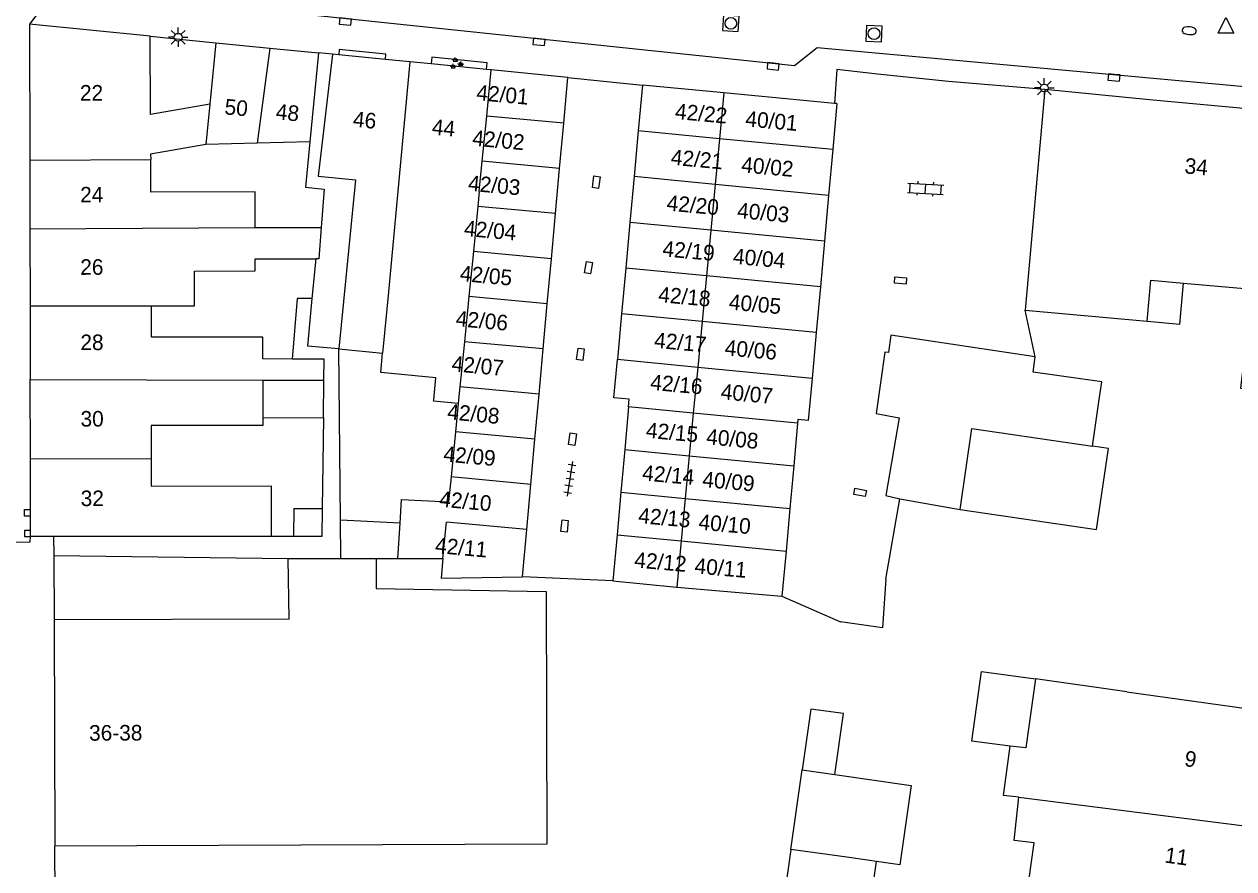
# Model space of a CAD drawing. Extents: x 132998 to 136004, y 396998 to 398512.
# Drawn here: x 133258 to 133335.6, y 397469.9 to 397524.1 of the extents above; entities that cross this region are included whole.
import ezdxf

# ---------------------------------------------------------------- set-up
doc = ezdxf.new("R2010")
doc.units = 0
for name, color, linetype in [('gg-afsc-erfafscheiding', 7, 'Continuous'), ('gg-afsc-muur', 7, 'Continuous'), ('gg-anno-huisnummerreeks BGT', 7, 'Continuous'), ('gg-bbg-bijgebouw', 7, 'Continuous'), ('gg-bbg-gedigitaliseerde bebouwing', 7, 'Continuous'), ('gg-bbg-gedigitaliseerde bijgebouw', 7, 'Continuous'), ('gg-bbg-hoofdgebouw', 7, 'Continuous'), ('gg-bbg-luifel en loopbrug', 7, 'Continuous'), ('gg-bbg-tussenscheiding', 7, 'Continuous'), ('gg-knt-verharding', 7, 'Continuous'), ('gt-grn-vlakafsluiter', 7, 'Continuous'), ('gt-grn-weggrens', 7, 'Continuous'), ('gt-symb-brandkraan', 7, 'Continuous'), ('gt-symb-groenvak', 7, 'Continuous'), ('gt-symb-klinker verharding', 7, 'Continuous'), ('gt-symb-kolk', 7, 'Continuous'), ('gt-symb-kolk center center', 7, 'Continuous'), ('gt-symb-lichtmast', 7, 'Continuous'), ('gt-symb-rioolschacht', 7, 'Continuous'), ('gt-symb-tegel verharding', 7, 'Continuous'), ('gt-symb-waterafsluiter', 7, 'Continuous')]:
    doc.layers.add(name, color=color, linetype=linetype)

# ---------------------------------------------------------------- blocks, each defined once
blk = doc.blocks.new('gt0-KOLKCC')
at = {"layer": 'gt-symb-kolk center center'}
blk.add_lwpolyline([(-0.375, 0.2), (0.375, 0.2), (0.375, -0.2), (-0.375, -0.2)], close=True, dxfattribs=at)
blk = doc.blocks.new('gt0-KL1')
at = {"layer": 'gt-symb-klinker verharding'}
for p, q in [((-1.15, 0.3), (1.15, 0.3)), ((-1, -0.3), (-1, 0.3)), ((-0.5, 0.3), (-0.5, 0.45)), ((0, -0.3), (0, 0.3)), ((0.5, 0.3), (0.5, 0.45)), ((1, -0.3), (1, 0.3)), ((-1.15, -0.3), (1.15, -0.3)), ((-0.5, -0.45), (-0.5, -0.3)), ((0.5, -0.45), (0.5, -0.3))]:
    blk.add_line(p, q, dxfattribs=at)
blk = doc.blocks.new('gt0-LMAST')
at = {"layer": 'gt-symb-lichtmast'}
for p, q in [((-0.182, 0.173), (-0.447, 0.438)), ((-0.005, 0.246), (-0.005, 0.621)), ((0.172, 0.173), (0.437, 0.438)), ((-0.255, -0.004), (-0.63, -0.004)), ((-0.182, -0.181), (-0.447, -0.446)), ((-0.005, -0.254), (-0.005, -0.629)), ((0.437, -0.446), (0.172, -0.181)), ((0.245, -0.004), (0.62, -0.004))]:
    blk.add_line(p, q, dxfattribs=at)
blk.add_circle((-0.005, -0.004), 0.25, dxfattribs=at)
blk = doc.blocks.new('gt0-GRVAK')
at = {"layer": 'gt-symb-groenvak'}
for p, q in [((-0.11, 0.189), (-0.228, 0.24)), ((-0.182, 0.153), (0.088, 0.153)), ((-0.091, 0.211), (-0.156, 0.322)), ((-0.047, 0.214), (-0.047, 0.393)), ((-0.004, 0.211), (0.061, 0.322)), ((0.015, 0.189), (0.133, 0.24)), ((0.262, -0.052), (0.197, 0.059)), ((0.305, -0.049), (0.305, 0.13)), ((0.349, -0.052), (0.414, 0.059)), ((-0.245, -0.228), (-0.363, -0.177)), ((-0.318, -0.264), (-0.047, -0.264)), ((-0.226, -0.206), (-0.291, -0.095)), ((-0.183, -0.203), (-0.183, -0.024)), ((-0.139, -0.206), (-0.074, -0.095)), ((-0.12, -0.228), (-0.002, -0.177)), ((0.243, -0.074), (0.125, -0.023)), ((0.17, -0.11), (0.441, -0.11)), ((0.368, -0.074), (0.486, -0.023))]:
    blk.add_line(p, q, dxfattribs=at)
blk = doc.blocks.new('gt0-KOLK')
at = {"layer": 'gt-symb-kolk'}
blk.add_lwpolyline([(0, 0), (0.375, 0), (0.375, 0.4), (-0.375, 0.4), (-0.375, 0), (0, 0)], dxfattribs=at)
blk = doc.blocks.new('gt0-RS')
at = {"layer": 'gt-symb-rioolschacht'}
blk.add_lwpolyline([(-0.5, -0.5), (0.5, -0.5), (0.5, 0.5), (-0.5, 0.5)], close=True, dxfattribs=at)
blk.add_circle((0, 0), 0.375, dxfattribs=at)
blk = doc.blocks.new('gt0-BR')
at = {"layer": 'gt-symb-brandkraan'}
for centre, radius, start, end in [((-0.244, 0), 0.206, 107.56694, 252.43307), ((0.599, -2.664), 3, 106.89205, 107.56694), ((0, -0.691), 0.938, 73.10799, 106.89205), ((-0.599, -2.664), 3, 72.43309, 73.10799), ((0.244, 0), 0.206, 287.56695, 72.43309), ((0.599, 2.664), 3, 252.43307, 253.10797), ((0, 0.691), 0.938, 253.10797, 286.89206), ((-0.599, 2.664), 3, 286.89206, 287.56695)]:
    blk.add_arc(centre, radius, start, end, dxfattribs=at)
blk = doc.blocks.new('gt0-WAFSL')
at = {"layer": 'gt-symb-waterafsluiter'}
for p, q in [((-0.5, -0.333), (0, 0.667)), ((0, 0.667), (0.5, -0.333)), ((0.5, -0.333), (-0.5, -0.333))]:
    blk.add_line(p, q, dxfattribs=at)
blk = doc.blocks.new('gt0-TEG1')
at = {"layer": 'gt-symb-tegel verharding'}
for p, q in [((-1.125, 0), (1.125, 0)), ((-0.9, -0.25), (-0.9, 0.25)), ((-0.45, -0.25), (-0.45, 0.25)), ((0, -0.25), (0, 0.25)), ((0.45, -0.25), (0.45, 0.25)), ((0.9, -0.25), (0.9, 0.25))]:
    blk.add_line(p, q, dxfattribs=at)

msp = doc.modelspace()

# ---------------------------------------------------------------- linework, layer by layer
at = {"layer": 'gg-afsc-erfafscheiding'}
for p, q in [((133276.704, 397509.059), (133276.461, 397506.518)), ((133276.461, 397506.518), (133276.168, 397503.46)), ((133322.874, 397502.76), (133322.227, 397505.754)), ((133278.189, 397503.291), (133276.168, 397503.46)), ((133278.286, 397492.297), (133278.189, 397503.291)), ((133277.195, 397498.867), (133277.115, 397493.044)), ((133313.283, 397488.502), (133314.189, 397493.652)), ((133275.3, 397491.238), (133273.839, 397491.238)), ((133259.887, 397490.014), (133274.936, 397489.83)), ((133295.771, 397488.396), (133289.96, 397488.642)), ((133306.622, 397487.417), (133310.379, 397485.754))]:
    msp.add_line(p, q, dxfattribs=at)
for points in [[(133276.318, 397516.556), (133276.038, 397513.652), (133277.233, 397513.519), (133277.054, 397511.066)], [(133276.461, 397506.518), (133275.5, 397506.518), (133275.195, 397502.629)]]:
    msp.add_lwpolyline(points, dxfattribs=at)
at = {"layer": 'gg-afsc-muur'}
for p, q in [((133266.08, 397523.34), (133270.29, 397522.91)), ((133323.49, 397519.93), (133317.307, 397520.434)), ((133259.887, 397490.014), (133259.92, 397485.881))]:
    msp.add_line(p, q, dxfattribs=at)
for points in [[(133312.751, 397520.912), (133310.145, 397521.207), (133309.994, 397519.036)], [(133313.283, 397488.502), (133313.063, 397485.38), (133310.379, 397485.754)]]:
    msp.add_lwpolyline(points, dxfattribs=at)
at = {"layer": 'gg-bbg-bijgebouw'}
for p, q in [((133270.29, 397522.91), (133269.903, 397518.989)), ((133270.29, 397522.91), (133273.759, 397522.573)), ((133273.759, 397522.573), (133276.87, 397522.27)), ((133292.888, 397520.694), (133287.97, 397521.181)), ((133292.619, 397517.754), (133292.888, 397520.694)), ((133297.665, 397520.212), (133297.397, 397517.271)), ((133302.888, 397519.714), (133297.665, 397520.212)), ((133309.994, 397519.036), (133302.888, 397519.714)), ((133310.147, 397519.022), (133309.88, 397516.065)), ((133310.147, 397519.022), (133309.994, 397519.036)), ((133292.355, 397514.857), (133292.619, 397517.754)), ((133297.397, 397517.271), (133297.129, 397514.334)), ((133309.88, 397516.065), (133309.615, 397513.128)), ((133292.09, 397511.961), (133292.355, 397514.857)), ((133297.129, 397514.334), (133296.861, 397511.397)), ((133309.615, 397513.128), (133309.35, 397510.192)), ((133291.826, 397509.065), (133292.09, 397511.961)), ((133296.861, 397511.397), (133296.593, 397508.461)), ((133309.35, 397510.192), (133309.085, 397507.256)), ((133291.561, 397506.169), (133291.826, 397509.065)), ((133296.593, 397508.461), (133296.325, 397505.524)), ((133309.085, 397507.256), (133308.82, 397504.321)), ((133291.297, 397503.272), (133291.561, 397506.169)), ((133296.325, 397505.524), (133296.058, 397502.587)), ((133308.82, 397504.321), (133308.555, 397501.385)), ((133291.032, 397500.377), (133291.297, 397503.272)), ((133290.768, 397497.481), (133291.032, 397500.377)), ((133296.776, 397499.557), (133296.53, 397496.822)), ((133307.622, 397498.511), (133307.375, 397495.775)), ((133290.503, 397494.584), (133290.768, 397497.481)), ((133296.53, 397496.822), (133296.283, 397494.085)), ((133307.375, 397495.775), (133307.129, 397493.039)), ((133290.238, 397491.688), (133290.503, 397494.584)), ((133296.283, 397494.085), (133296.037, 397491.348)), ((133307.129, 397493.039), (133306.882, 397490.302)), ((133289.96, 397488.642), (133290.238, 397491.688)), ((133296.037, 397491.348), (133295.771, 397488.396)), ((133306.882, 397490.302), (133306.622, 397487.417))]:
    msp.add_line(p, q, dxfattribs=at)
for points in [[(133322.874, 397502.76), (133313.608, 397504.163), (133313.456, 397503.039), (133313.229, 397503.072), (133312.664, 397499.134), (133314.149, 397498.856), (133313.28, 397493.868), (133314.189, 397493.652)], [(133296.776, 397499.557), (133296.82, 397500.045), (133295.834, 397500.135), (133296.058, 397502.587)], [(133308.555, 397501.385), (133308.311, 397498.682), (133307.643, 397498.742), (133307.622, 397498.511)]]:
    msp.add_lwpolyline(points, dxfattribs=at)
at = {"layer": 'gg-bbg-gedigitaliseerde bebouwing'}
for p, q in [((133269.903, 397518.989), (133266.1, 397518.31)), ((133272.82, 397511.058), (133277.054, 397511.066)), ((133272.824, 397509.052), (133276.704, 397509.059)), ((133322.227, 397505.754), (133330.054, 397505.057)), ((133278.189, 397503.291), (133280.994, 397503.013)), ((133275.195, 397502.629), (133273.303, 397502.634)), ((133277.247, 397502.624), (133275.195, 397502.629)), ((133277.228, 397501.265), (133277.247, 397502.624)), ((133273.305, 397501.275), (133277.228, 397501.265)), ((133273.305, 397501.275), (133273.31, 397498.854)), ((133266.14, 397496.247), (133266.144, 397494.472)), ((133266.144, 397494.472), (133273.839, 397494.488)), ((133274.997, 397485.932), (133274.936, 397489.83)), ((133274.936, 397489.83), (133278.308, 397489.83)), ((133278.308, 397489.83), (133280.57, 397489.83)), ((133328.756, 397481.267), (133322.884, 397482.095)), ((133328.756, 397481.267), (133337.34, 397480.07)), ((133322.477, 397469.28), (133322.803, 397471.588))]:
    msp.add_line(p, q, dxfattribs=at)
for points in [[(133277.77, 397522.19), (133276.856, 397514.358), (133279.261, 397514.12), (133278.189, 397503.291)], [(133269.647, 397516.4), (133266.109, 397515.768), (133266.111, 397515.424)], [(133272.82, 397511.058), (133272.815, 397513.359), (133266.119, 397513.346), (133266.111, 397515.424)], [(133277.054, 397511.066), (133276.908, 397509.059), (133276.704, 397509.059)], [(133268.913, 397508.269), (133272.825, 397508.277), (133272.824, 397509.052)], [(133266.169, 397506.046), (133268.917, 397506.051), (133268.913, 397508.269)], [(133330.054, 397505.057), (133330.289, 397507.693), (133332.387, 397507.506)], [(133332.387, 397507.506), (133336.795, 397507.113), (133336.053, 397500.751), (133342.151, 397499.946)], [(133273.303, 397502.634), (133273.3, 397504.036), (133266.173, 397504.022), (133266.169, 397506.046)], [(133284.276, 397500), (133284.417, 397501.419), (133280.871, 397501.77), (133280.994, 397503.013)], [(133285.851, 397499.769), (133284.269, 397499.926), (133284.276, 397500)], [(133273.31, 397498.854), (133273.311, 397498.368), (133266.136, 397498.354), (133266.14, 397496.247)], [(133280.57, 397489.83), (133280.57, 397487.891), (133291.481, 397487.716), (133291.537, 397471.496), (133259.97, 397471.37)], [(133322.884, 397482.095), (133322.261, 397477.678), (133321.264, 397477.792)], [(133321.813, 397474.503), (133320.838, 397474.626), (133321.264, 397477.792)], [(133322.803, 397471.588), (133321.52, 397471.728), (133321.813, 397474.503)]]:
    msp.add_lwpolyline(points, dxfattribs=at)
at = {"layer": 'gg-bbg-gedigitaliseerde bijgebouw'}
for p, q in [((133276.87, 397522.27), (133276.318, 397516.556)), ((133272.949, 397516.477), (133269.647, 397516.4)), ((133276.318, 397516.556), (133272.949, 397516.477)), ((133285.851, 397499.769), (133285.671, 397497.953)), ((133285.671, 397497.953), (133285.385, 397495.058)), ((133285.385, 397495.058), (133285.226, 397493.456)), ((133314.189, 397493.652), (133318.052, 397492.97)), ((133281.971, 397489.83), (133282.117, 397492.091)), ((133281.971, 397489.83), (133284.867, 397489.83)), ((133295.771, 397488.396), (133299.871, 397487.991)), ((133299.871, 397487.991), (133306.622, 397487.417)), ((133307.191, 397471.156), (133307.911, 397476.255))]:
    msp.add_line(p, q, dxfattribs=at)
for points in [[(133326.556, 397497.041), (133326.981, 397500.025), (133327.143, 397501.163), (133322.736, 397501.791), (133322.874, 397502.76)], [(133318.052, 397492.97), (133318.813, 397498.174), (133326.556, 397497.041)], [(133282.117, 397492.091), (133282.215, 397493.618), (133285.226, 397493.456)], [(133284.867, 397489.83), (133284.743, 397488.573), (133289.96, 397488.642)], [(133310.017, 397475.958), (133310.568, 397479.871), (133308.463, 397480.168), (133307.911, 397476.255)], [(133310.017, 397475.958), (133314.902, 397475.269), (133314.183, 397470.17), (133312.679, 397470.382)], [(133307.191, 397471.156), (133306.417, 397465.668), (133311.905, 397464.894), (133312.679, 397470.382)]]:
    msp.add_lwpolyline(points, dxfattribs=at)
at = {"layer": 'gg-bbg-hoofdgebouw'}
for p, q in [((133258.34, 397524.11), (133258.356, 397515.399)), ((133266.08, 397523.34), (133258.34, 397524.11)), ((133266.1, 397518.31), (133266.08, 397523.34)), ((133278.174, 397522.15), (133277.77, 397522.19)), ((133281.171, 397521.854), (133278.174, 397522.15)), ((133282.745, 397521.698), (133281.171, 397521.854)), ((133284.12, 397521.562), (133282.745, 397521.698)), ((133287.653, 397521.212), (133284.12, 397521.562)), ((133287.97, 397521.181), (133287.653, 397521.212)), ((133323.49, 397519.93), (133322.227, 397505.754)), ((133258.356, 397515.399), (133258.364, 397510.973)), ((133258.364, 397510.973), (133258.373, 397506.037)), ((133258.373, 397506.037), (133258.382, 397501.311)), ((133258.391, 397496.222), (133258.382, 397501.311)), ((133258.397, 397492.972), (133258.391, 397496.222)), ((133273.839, 397494.488), (133273.839, 397491.238)), ((133258.398, 397492.54), (133258.397, 397492.972)), ((133258.399, 397491.616), (133258.398, 397492.54)), ((133258.4, 397491.24), (133258.399, 397491.616)), ((133259.877, 397491.24), (133258.4, 397491.24)), ((133273.839, 397491.238), (133259.877, 397491.24)), ((133274.997, 397485.932), (133259.92, 397485.881)), ((133259.92, 397485.881), (133259.97, 397471.37))]:
    msp.add_line(p, q, dxfattribs=at)
msp.add_lwpolyline([(133344.61, 397517.93), (133330.202, 397519.27), (133323.49, 397519.93)], dxfattribs=at)
at = {"layer": 'gg-bbg-luifel en loopbrug'}
for p, q in [((133277.195, 397498.867), (133277.228, 397501.265)), ((133273.31, 397498.854), (133277.195, 397498.867)), ((133278.308, 397489.83), (133278.286, 397492.297)), ((133282.117, 397492.091), (133278.286, 397492.297)), ((133280.57, 397489.83), (133281.971, 397489.83))]:
    msp.add_line(p, q, dxfattribs=at)
for points in [[(133330.054, 397505.057), (133332.152, 397504.87), (133332.387, 397507.506)], [(133318.052, 397492.97), (133326.808, 397491.69), (133327.569, 397496.893), (133326.556, 397497.041)], [(133275.3, 397491.238), (133275.325, 397493.045), (133277.115, 397493.044)], [(133277.115, 397493.044), (133277.09, 397491.238), (133275.3, 397491.238)], [(133321.264, 397477.792), (133318.8, 397478.114), (133319.43, 397482.582), (133322.884, 397482.095)]]:
    msp.add_lwpolyline(points, dxfattribs=at)
at = {"layer": 'gg-bbg-tussenscheiding'}
for p, q in [((133273.759, 397522.573), (133272.949, 397516.477)), ((133282.745, 397521.698), (133281.358, 397506.695)), ((133287.676, 397518.212), (133287.97, 397521.181)), ((133302.888, 397519.714), (133302.608, 397516.767)), ((133269.903, 397518.989), (133269.647, 397516.4)), ((133287.39, 397515.318), (133287.676, 397518.212)), ((133292.619, 397517.754), (133287.676, 397518.212)), ((133302.608, 397516.767), (133297.397, 397517.271)), ((133302.608, 397516.767), (133302.329, 397513.832)), ((133309.88, 397516.065), (133302.608, 397516.767)), ((133258.356, 397515.399), (133266.111, 397515.424)), ((133287.198, 397513.379), (133287.39, 397515.318)), ((133292.355, 397514.857), (133287.39, 397515.318)), ((133302.329, 397513.832), (133297.129, 397514.334)), ((133287.198, 397513.379), (133287.103, 397512.424)), ((133302.329, 397513.832), (133302.049, 397510.896)), ((133309.615, 397513.128), (133302.329, 397513.832)), ((133287.103, 397512.424), (133286.817, 397509.53)), ((133292.09, 397511.961), (133287.103, 397512.424)), ((133258.364, 397510.973), (133272.82, 397511.058)), ((133302.049, 397510.896), (133296.861, 397511.397)), ((133302.049, 397510.896), (133301.77, 397507.962)), ((133309.35, 397510.192), (133302.049, 397510.896)), ((133286.817, 397509.53), (133286.531, 397506.635)), ((133291.826, 397509.065), (133286.817, 397509.53)), ((133301.77, 397507.962), (133296.593, 397508.461)), ((133301.77, 397507.962), (133301.491, 397505.026)), ((133309.085, 397507.256), (133301.77, 397507.962)), ((133281.358, 397506.695), (133280.994, 397503.013)), ((133286.531, 397506.635), (133286.244, 397503.741)), ((133291.561, 397506.169), (133286.531, 397506.635)), ((133258.373, 397506.037), (133266.169, 397506.046)), ((133301.491, 397505.026), (133296.325, 397505.524)), ((133301.491, 397505.026), (133301.212, 397502.091)), ((133308.82, 397504.321), (133301.491, 397505.026)), ((133286.244, 397503.741), (133285.958, 397500.847)), ((133291.297, 397503.272), (133286.244, 397503.741)), ((133301.212, 397502.091), (133296.058, 397502.587)), ((133301.212, 397502.091), (133301.013, 397500)), ((133308.555, 397501.385), (133301.212, 397502.091)), ((133258.382, 397501.311), (133273.305, 397501.275)), ((133285.958, 397500.847), (133285.874, 397500)), ((133291.032, 397500.377), (133285.958, 397500.847)), ((133285.874, 397500), (133285.851, 397499.769)), ((133301.013, 397500), (133300.933, 397499.156)), ((133300.933, 397499.156), (133296.776, 397499.557)), ((133300.933, 397499.156), (133300.673, 397496.422)), ((133307.622, 397498.511), (133300.933, 397499.156)), ((133290.768, 397497.481), (133285.671, 397497.953)), ((133296.53, 397496.822), (133300.673, 397496.422)), ((133258.391, 397496.222), (133266.14, 397496.247)), ((133300.673, 397496.422), (133300.413, 397493.687)), ((133300.673, 397496.422), (133307.375, 397495.775)), ((133290.503, 397494.584), (133285.385, 397495.058)), ((133296.283, 397494.085), (133300.413, 397493.687)), ((133300.413, 397493.687), (133300.152, 397490.951)), ((133300.413, 397493.687), (133307.129, 397493.039)), ((133284.867, 397489.83), (133285.098, 397492.164)), ((133290.238, 397491.688), (133285.098, 397492.164)), ((133296.037, 397491.348), (133300.152, 397490.951)), ((133300.152, 397490.951), (133299.871, 397487.991)), ((133300.152, 397490.951), (133306.882, 397490.302)), ((133307.911, 397476.255), (133310.017, 397475.958)), ((133321.813, 397474.503), (133336.297, 397472.678))]:
    msp.add_line(p, q, dxfattribs=at)
msp.add_lwpolyline([(133312.679, 397470.382), (133310.779, 397470.65), (133307.191, 397471.156)], dxfattribs=at)
at = {"layer": 'gg-knt-verharding'}
for p, q in [((133317.307, 397520.434), (133312.751, 397520.912)), ((133259.99, 397467.886), (133259.97, 397471.37))]:
    msp.add_line(p, q, dxfattribs=at)
for points in [[(133260.721, 397526.385), (133307.417, 397521.458), (133308.873, 397522.617), (133344.758, 397519.354)], [(133281.171, 397521.854), (133281.203, 397522.183), (133278.21, 397522.484), (133278.174, 397522.15)], [(133287.653, 397521.212), (133287.695, 397521.64), (133284.162, 397521.99), (133284.12, 397521.562)], [(133258.398, 397492.54), (133258.01, 397492.541), (133258.009, 397492.971), (133258.397, 397492.972)], [(133258.399, 397491.616), (133258.008, 397491.616), (133258.017, 397491.243), (133258.4, 397491.24)], [(133253.459, 397490.87), (133258.385, 397490.906), (133258.4, 397491.24)]]:
    msp.add_lwpolyline(points, dxfattribs=at)
at = {"layer": 'gt-grn-vlakafsluiter'}
msp.add_line((133292.888, 397520.694), (133297.665, 397520.212), dxfattribs=at)
at = {"layer": 'gt-grn-weggrens'}
for p, q in [((133260.077, 397526.439), (133258.34, 397524.11)), ((133277.77, 397522.19), (133276.87, 397522.27)), ((133259.877, 397491.24), (133259.887, 397490.014))]:
    msp.add_line(p, q, dxfattribs=at)

# ---------------------------------------------------------------- block references
at = {"layer": 'gt-symb-brandkraan', "rotation": 174.5460811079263}
msp.add_blockref('gt0-BR', (133332.755, 397523.695), dxfattribs=at)
at = {"layer": 'gt-symb-groenvak'}
msp.add_blockref('gt0-GRVAK', (133285.703, 397521.588), dxfattribs=at)
at = {"layer": 'gt-symb-klinker verharding', "rotation": -3.3260736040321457}
msp.add_blockref('gt0-KL1', (133315.832, 397513.555), dxfattribs=at)
at = {"layer": 'gt-symb-kolk'}
for p, rotation in [((133278.618, 397524.483), 173.91299166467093), ((133291.043, 397523.181), 174.03296237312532), ((133306.075, 397521.608), 174.03296237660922), ((133327.949, 397520.894), 174.83669318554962)]:
    msp.add_blockref('gt0-KOLK', p, dxfattribs=dict(at, rotation=rotation))
at = {"layer": 'gt-symb-kolk center center'}
for p, rotation in [((133294.702, 397513.976), -97.53025334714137), ((133294.208, 397508.493), -99.32106071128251), ((133314.23, 397507.666), 175.41237434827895), ((133293.686, 397502.938), -97.06814005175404), ((133293.179, 397497.483), -97.87092049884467), ((133311.634, 397494.066), 169.3416384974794), ((133292.668, 397491.913), -95.91007032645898)]:
    msp.add_blockref('gt0-KOLKCC', p, dxfattribs=dict(at, rotation=rotation))
at = {"layer": 'gt-symb-lichtmast'}
for p in [(133267.879, 397523.282), (133323.458, 397520.026)]:
    msp.add_blockref('gt0-LMAST', p, dxfattribs=at)
at = {"layer": 'gt-symb-rioolschacht'}
for p, rotation in [((133303.341, 397524.172), -93.61207498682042), ((133312.529, 397523.508), -92.40741384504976)]:
    msp.add_blockref('gt0-RS', p, dxfattribs=dict(at, rotation=rotation))
at = {"layer": 'gt-symb-tegel verharding', "rotation": -99.15139601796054}
msp.add_blockref('gt0-TEG1', (133293.01, 397494.948), dxfattribs=at)
at = {"layer": 'gt-symb-waterafsluiter'}
msp.add_blockref('gt0-WAFSL', (133335.112, 397523.868), dxfattribs=at)

# ---------------------------------------------------------------- texts
at = {"layer": 'gg-anno-huisnummerreeks BGT'}
for s, rotation, p in [('22', 0.1, (133261.572, 397519.21)), ('42/01', 354.8, (133286.983, 397519.248)), ('50', 354.5, (133270.817, 397518.336)), ('48', 354.4, (133274.106, 397518.018)), ('42/22', 354.8, (133299.728, 397518.039)), ('46', 354.4, (133279.059, 397517.54)), ('44', 354.3, (133284.121, 397517.04)), ('40/01', 354.8, (133304.244, 397517.563)), ('42/02', 354.8, (133286.718, 397516.329)), ('42/21', 354.8, (133299.46, 397515.099)), ('40/02', 354.8, (133303.978, 397514.616)), ('34', 354.7, (133332.427, 397514.544)), ('42/03', 354.8, (133286.452, 397513.433)), ('24', 0.1, (133261.584, 397512.674)), ('42/20', 354.8, (133299.192, 397512.162)), ('40/03', 354.8, (133303.713, 397511.68)), ('42/04', 354.8, (133286.189, 397510.536)), ('42/19', 354.8, (133298.924, 397509.225)), ('40/04', 354.8, (133303.448, 397508.744)), ('26', 0.1, (133261.592, 397508.03)), ('42/05', 354.8, (133285.923, 397507.641)), ('42/18', 354.8, (133298.656, 397506.289)), ('40/05', 354.8, (133303.183, 397505.808)), ('42/06', 354.8, (133285.66, 397504.744)), ('28', 0.1, (133261.601, 397503.199)), ('42/17', 354.8, (133298.389, 397503.353)), ('40/06', 354.8, (133302.918, 397502.873)), ('42/07', 354.8, (133285.394, 397501.849)), ('42/16', 354.8, (133298.143, 397500.657)), ('40/07', 354.8, (133302.663, 397500.053)), ('30', 0.1, (133261.61, 397498.291)), ('42/08', 354.8, (133285.114, 397498.764)), ('42/15', 354.9, (133297.866, 397497.577)), ('40/08', 354.8, (133301.729, 397497.163)), ('42/09', 354.8, (133284.865, 397496.057)), ('42/14', 354.8, (133297.62, 397494.843)), ('40/09', 354.9, (133301.482, 397494.422)), ('32', 0.1, (133261.62, 397493.187)), ('42/10', 354.8, (133284.6, 397493.16)), ('42/13', 354.9, (133297.373, 397492.104)), ('40/10', 354.8, (133301.236, 397491.69)), ('42/11', 354.8, (133284.33, 397490.189)), ('42/12', 354.9, (133297.117, 397489.259)), ('40/11', 354.9, (133300.982, 397488.876)), ('36-38', 0.2, (133262.161, 397478.135)), ('9', 352, (133332.406, 397476.514)), ('11', 352, (133331.141, 397470.323))]:
    msp.add_text(s, height=1, rotation=rotation, dxfattribs=at).set_placement(p)

doc.saveas('drawing.dxf')
